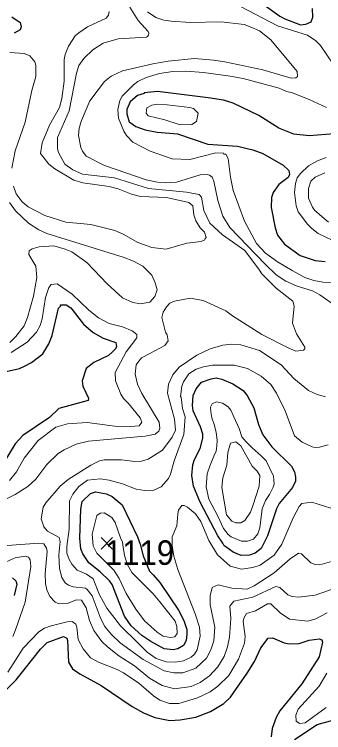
# Model space of a CAD drawing. Extents: x 423 to 448.8, y 7456.3 to 7484.
# Drawn here: x 424.902 to 425.913, y 7475.791 to 7478.138 of the extents above; entities that cross this region are included whole.
import ezdxf
from ezdxf.enums import TextEntityAlignment as Align

# ---------------------------------------------------------------- set-up
doc = ezdxf.new("R2010")
doc.units = 0
doc.header["$LTSCALE"] = 0.032
for name, color, linetype, lineweight in [('1', 7, 'Continuous', 25), ('2', 7, 'Continuous', 13), ('21', 7, 'Continuous', 25)]:
    doc.layers.add(name, color=color, linetype=linetype, lineweight=lineweight)
doc.layers.add('61', color=7, linetype='Continuous')

msp = doc.modelspace()

# ---------------------------------------------------------------- linework, layer by layer
at = {"layer": '1'}
for points in [[(425.6917, 7478.188), (425.769, 7478.1323), (425.7861, 7478.1231), (425.8371, 7478.1037), (425.8541, 7478.1053), (425.8719, 7478.1138), (425.8773, 7478.1285), (425.8758, 7478.1571)], [(424.8934, 7478.13), (424.9205, 7478.1107), (424.9244, 7478.0975), (424.9205, 7478.0867), (424.9012, 7478.0766)], [(425.9469, 7477.7471), (425.8649, 7477.7409), (425.8154, 7477.7463), (425.7659, 7477.7657), (425.701, 7477.8075), (425.6174, 7477.8477), (425.585, 7477.857), (425.5355, 7477.8655), (425.3699, 7477.8856), (425.3258, 7477.8817)], [(425.3258, 7477.8817), (425.3258, 7477.8794), (425.3042, 7477.8732), (425.2802, 7477.8523), (425.2693, 7477.8268), (425.2693, 7477.8129), (425.2771, 7477.7866), (425.2988, 7477.7711), (425.3289, 7477.7603), (425.3684, 7477.7526), (425.4349, 7477.7471), (425.5339, 7477.7139), (425.6314, 7477.7077), (425.6809, 7477.6953), (425.7133, 7477.6837), (425.7799, 7477.645), (425.7984, 7477.628), (425.8015, 7477.6149), (425.7961, 7477.6048), (425.7659, 7477.5824), (425.7474, 7477.5561), (425.742, 7477.5391), (425.7412, 7477.5066), (425.7536, 7477.4401), (425.7621, 7477.4161), (425.7845, 7477.3867), (425.8356, 7477.3504), (425.8851, 7477.3341), (425.9175, 7477.3302)], [(424.8656, 7476.969), (424.9182, 7476.9814), (424.9352, 7476.9884), (424.9584, 7477.0007), (424.9952, 7477.0286), (425.0149, 7477.0611), (425.025, 7477.0889), (425.0466, 7477.1779), (425.0543, 7477.1856), (425.0528, 7477.1887), (425.0714, 7477.1887), (425.0868, 7477.1787), (425.1278, 7477.1261), (425.1595, 7477.0982), (425.192, 7477.0804), (425.233, 7477.0657), (425.2353, 7477.0526)], [(425.2353, 7477.0526), (425.2322, 7477.0448), (425.2222, 7477.0348), (425.209, 7477.0232), (425.1611, 7477), (425.1363, 7476.9806), (425.1232, 7476.9404), (425.1255, 7476.9234), (425.144, 7476.8839), (425.1433, 7476.8762), (425.0474, 7476.8499), (425.0172, 7476.8205), (424.9298, 7476.7625), (424.905, 7476.7347), (424.8648, 7476.6682)], [(424.8958, 7476.2968), (424.9068, 7476.2875), (424.9097, 7476.2768), (424.9012, 7476.2397)], [(424.8687, 7475.9249), (424.9074, 7475.9635), (424.9878, 7476.0641), (425.0087, 7476.0858), (425.0621, 7476.1058), (425.0729, 7476.0997), (425.076, 7476.0919), (425.0783, 7476.0216), (425.0915, 7475.9999), (425.1154, 7475.9829), (425.1858, 7475.945), (425.2871, 7475.8769), (425.3243, 7475.856), (425.3607, 7475.8406), (425.4102, 7475.8305), (425.4442, 7475.8328), (425.4952, 7475.8421), (425.5432, 7475.8599), (425.5865, 7475.8869), (425.6082, 7475.9071), (425.663, 7475.9852), (425.6862, 7476.0239), (425.7071, 7476.068), (425.7311, 7476.0997), (425.745, 7476.1012), (425.783, 7476.0842), (425.8, 7476.0819), (425.8325, 7476.0827), (425.8649, 7476.0935), (425.8974, 7476.0974), (425.9067, 7476.095), (425.909, 7476.0865), (425.8974, 7476.0386), (425.8417, 7475.9504), (425.769, 7475.8622), (425.7574, 7475.8406), (425.7443, 7475.805)], [(425.8169, 7475.7686), (425.8912, 7475.8181), (425.9423, 7475.832), (425.9779, 7475.8367), (425.9949, 7475.8359), (426.0072, 7475.8228), (426.0088, 7475.7879)], [(425.7443, 7475.805), (425.7412, 7475.7779)]]:
    msp.add_lwpolyline(points, dxfattribs=at)
for points in [[(425.5934, 7476.3982), (425.588, 7476.4021), (425.5826, 7476.4098), (425.5672, 7476.4346), (425.5091, 7476.5444), (425.4875, 7476.597), (425.4813, 7476.6311), (425.4851, 7476.6666), (425.4906, 7476.6837), (425.5091, 7476.7192), (425.5176, 7476.7533), (425.5176, 7476.7664), (425.5099, 7476.7904), (425.4867, 7476.843), (425.4836, 7476.86), (425.4859, 7476.8924), (425.496, 7476.9141), (425.5138, 7476.9358), (425.5447, 7476.9474), (425.5618, 7476.9505), (425.5803, 7476.9458), (425.6159, 7476.9303), (425.6491, 7476.9095), (425.663, 7476.8925), (425.6847, 7476.8523), (425.6994, 7476.7981), (425.7133, 7476.7641), (425.7427, 7476.7254), (425.8077, 7476.662), (425.8178, 7476.6434), (425.8208, 7476.6264), (425.8208, 7476.6132), (425.8108, 7476.5924), (425.7675, 7476.5398), (425.7582, 7476.5228), (425.7288, 7476.4346), (425.7087, 7476.3928), (425.6886, 7476.3781), (425.67, 7476.3712), (425.643, 7476.3696), (425.6174, 7476.3812)], [(425.1162, 7476.4269), (425.1193, 7476.5212), (425.1232, 7476.5459), (425.1503, 7476.5722), (425.1672, 7476.5784), (425.2029, 7476.5715), (425.2214, 7476.5622), (425.2547, 7476.5351), (425.3042, 7476.4307), (425.3131, 7476.4075), (425.3227, 7476.3692), (425.3433, 7476.3192), (425.3559, 7476.3072), (425.3776, 7476.2822), (425.438, 7476.1917), (425.4557, 7476.1577), (425.465, 7476.1283), (425.465, 7476.1128), (425.4635, 7476.0927), (425.4542, 7476.0757), (425.4365, 7476.0656), (425.421, 7476.0618), (425.3916, 7476.0649), (425.3475, 7476.0888), (425.3189, 7476.1082), (425.284, 7476.1407), (425.2616, 7476.1716), (425.2214, 7476.2753), (425.2129, 7476.2876), (425.1827, 7476.317), (425.1456, 7476.3464), (425.1255, 7476.3758), (425.1193, 7476.3913)]]:
    msp.add_lwpolyline(points, close=True, dxfattribs=at)
at = {"layer": '2'}
for points in [[(425.2113, 7478.147), (425.2098, 7478.1347), (425.2021, 7478.1254), (425.141, 7478.0975), (425.1123, 7478.0774), (425.1007, 7478.0673), (425.0783, 7478.0341), (425.0675, 7478.0063), (425.0652, 7477.9908), (425.0644, 7477.9196), (425.0574, 7477.8624), (425.0489, 7477.833), (425.0164, 7477.7758), (424.9924, 7477.7185), (424.9878, 7477.6837), (425.0141, 7477.6489), (425.0342, 7477.6335), (425.0961, 7477.5963), (425.1255, 7477.5878), (425.2121, 7477.5754), (425.2415, 7477.5677), (425.2849, 7477.5499), (425.3142, 7477.5429), (425.3993, 7477.5391), (425.472, 7477.5228), (425.4852, 7477.512), (425.4883, 7477.4826), (425.4944, 7477.4633), (425.5091, 7477.4408), (425.523, 7477.4262), (425.5285, 7477.4092), (425.5254, 7477.4061), (425.5238, 7477.4014), (425.5122, 7477.396), (425.4658, 7477.3906), (425.3978, 7477.3712)], [(425.4643, 7477.5569), (425.3405, 7477.5692), (425.2292, 7477.6033), (425.1247, 7477.6156), (425.093, 7477.6304), (425.0667, 7477.6489), (425.0458, 7477.6861), (425.0427, 7477.6984), (425.0427, 7477.7356), (425.0814, 7477.8222), (425.1046, 7477.9459), (425.1131, 7477.9707), (425.1286, 7477.9939), (425.1588, 7478.0217), (425.192, 7478.0434), (425.2415, 7478.0573), (425.3336, 7478.0635), (425.3373, 7478.0658), (425.3405, 7478.0696), (425.3417, 7478.076), (425.339, 7478.0813), (425.3065, 7478.1176), (425.2794, 7478.1609)], [(425.9369, 7477.1956), (425.9005, 7477.2212), (425.8758, 7477.2343), (425.8263, 7477.2498), (425.7891, 7477.266), (425.7574, 7477.2869), (425.721, 7477.3217), (425.6058, 7477.4416), (425.5826, 7477.4788), (425.5664, 7477.5298), (425.5532, 7477.5932), (425.5478, 7477.6064), (425.54, 7477.6125), (425.5316, 7477.6149), (425.5092, 7477.6133), (425.4318, 7477.5901), (425.3947, 7477.587), (425.3699, 7477.5893), (425.3328, 7477.5971), (425.1967, 7477.6435), (425.1363, 7477.6744), (425.1247, 7477.6907), (425.1193, 7477.7031), (425.1116, 7477.7417), (425.1139, 7477.7665), (425.1208, 7477.7912), (425.1487, 7477.8554), (425.1967, 7477.9188), (425.2183, 7477.9359), (425.2555, 7477.9537), (425.3545, 7477.9761), (425.404, 7477.9854), (425.4906, 7477.9931), (425.5525, 7477.9884), (425.5896, 7477.9823), (425.7133, 7477.9567), (425.8061, 7477.9297), (425.8216, 7477.9305), (425.827, 7477.9343), (425.8262, 7477.9506), (425.7396, 7478.055), (425.7025, 7478.0836), (425.6778, 7478.0952), (425.653, 7478.1045), (425.5772, 7478.1137), (425.4767, 7478.1107), (425.4148, 7478.1153), (425.39, 7478.1192), (425.3637, 7478.1277), (425.3366, 7478.1455)], [(426.1256, 7478.1578), (426.1612, 7478.1161), (426.1704, 7478.0914), (426.1743, 7478.0542), (426.1727, 7478.0418), (426.1673, 7478.0156), (426.1557, 7477.9908), (426.1395, 7477.9413), (426.1256, 7477.9165), (426.1163, 7477.9073), (426.1031, 7477.8964), (426.08, 7477.8864), (426.0498, 7477.8825), (426.0258, 7477.8918), (425.9972, 7477.9142), (425.9639, 7477.9451), (425.902, 7478.0357), (425.8866, 7478.0511), (425.8603, 7478.0697), (425.7613, 7478.0998), (425.6429, 7478.1625)], [(424.8935, 7477.635), (424.9051, 7477.6922), (424.9368, 7477.7851), (424.9592, 7477.8887), (424.9723, 7477.9351), (424.9723, 7477.9707), (424.9692, 7477.9831), (424.9523, 7478.0024), (424.9337, 7478.0101), (424.8873, 7478.0132)], [(425.9222, 7477.833), (425.8649, 7477.8601), (425.8077, 7477.8825), (425.7914, 7477.8859), (425.7891, 7477.8871), (425.7675, 7477.8972), (425.6499, 7477.9281), (425.6066, 7477.9359), (425.52, 7477.9482), (425.4627, 7477.9521), (425.4194, 7477.9506), (425.3761, 7477.9451), (425.3328, 7477.9312), (425.305, 7477.9181), (425.291, 7477.908), (425.2539, 7477.8709), (425.2469, 7477.8562), (425.24, 7477.8268), (425.2423, 7477.799), (425.2593, 7477.7557), (425.2686, 7477.7417), (425.2895, 7477.7208), (425.3452, 7477.6914), (425.4179, 7477.6659), (425.4751, 7477.6636), (425.5602, 7477.6853), (425.5849, 7477.6845), (425.5865, 7477.6814), (425.5926, 7477.6806), (425.6004, 7477.6667), (425.6082, 7477.6056), (425.6174, 7477.5623), (425.6538, 7477.4618), (425.6932, 7477.389)], [(425.9206, 7477.6698), (425.8928, 7477.6597), (425.8634, 7477.6427), (425.8371, 7477.618), (425.8263, 7477.6033), (425.8208, 7477.5855), (425.817, 7477.5561), (425.8224, 7477.5128), (425.8293, 7477.4927), (425.8603, 7477.4525), (425.8734, 7477.4377), (425.8951, 7477.4215), (425.9407, 7477.3999)], [(425.916, 7477.6203), (425.8851, 7477.6056), (425.8703, 7477.5924), (425.8626, 7477.5685), (425.8634, 7477.5376), (425.8765, 7477.5082), (425.8835, 7477.4973), (425.9284, 7477.4594)], [(424.8316, 7476.5328), (424.9043, 7476.5691), (424.9461, 7476.5955), (424.9716, 7476.6194), (425.0079, 7476.6674), (425.045, 7476.703), (425.0652, 7476.7153), (425.1039, 7476.7339), (425.1441, 7476.744), (425.3297, 7476.7602), (425.3622, 7476.7664), (425.3738, 7476.7764), (425.3777, 7476.7857), (425.3753, 7476.8059), (425.3188, 7476.8987), (425.3042, 7476.9296), (425.2964, 7476.9621), (425.2995, 7476.993), (425.305, 7477.0008), (425.3173, 7477.0155), (425.3444, 7477.0301), (425.3931, 7477.0556), (425.4047, 7477.0711), (425.4016, 7477.0904), (425.3962, 7477.0998), (425.3838, 7477.1477), (425.3885, 7477.1647), (425.3993, 7477.1818), (425.4101, 7477.1941), (425.4256, 7477.2011), (425.4767, 7477.2104), (425.5184, 7477.2034), (425.5934, 7477.1694), (425.6143, 7477.1531), (425.7103, 7477.092), (425.7969, 7477.0479), (425.8216, 7477.0379), (425.8464, 7477.0409), (425.851, 7477.0448), (425.851, 7477.0503), (425.8239, 7477.0936), (425.8108, 7477.1291), (425.8162, 7477.1849), (425.8123, 7477.2011), (425.7574, 7477.2428), (425.711, 7477.29), (425.7033, 7477.3024), (425.6546, 7477.3666), (425.5819, 7477.4177), (425.5408, 7477.4555), (425.5215, 7477.4973), (425.513, 7477.5406), (425.5053, 7477.5491), (425.4643, 7477.5569)], [(425.3978, 7477.3712), (425.3514, 7477.3759), (425.305, 7477.3929), (425.2578, 7477.42), (425.2307, 7477.4316), (425.1518, 7477.4509), (425.0698, 7477.4587), (425.0018, 7477.4811), (424.9476, 7477.5089), (424.9275, 7477.5252), (424.9081, 7477.5515), (424.8989, 7477.5762)], [(424.8872, 7477.0657), (424.9066, 7477.085), (424.9337, 7477.1206), (424.9445, 7477.1477), (424.9646, 7477.2173), (424.9755, 7477.2777), (424.9716, 7477.3148), (424.9492, 7477.3535), (424.9507, 7477.3658), (424.96, 7477.372), (424.9832, 7477.3782), (425.0312, 7477.3813), (425.0683, 7477.3712), (425.0899, 7477.3619), (425.1386, 7477.3271), (425.2052, 7477.2575), (425.2555, 7477.2119), (425.2895, 7477.1964), (425.3142, 7477.1918), (425.3444, 7477.1972), (425.3614, 7477.2158), (425.3684, 7477.2375), (425.3622, 7477.2607), (425.3506, 7477.2854), (425.3212, 7477.3148), (425.291, 7477.3318), (425.257, 7477.3442), (425.008, 7477.4223), (424.9817, 7477.4339), (424.9484, 7477.4556), (424.9059, 7477.4957), (424.8865, 7477.5236)], [(425.6932, 7477.389), (425.7226, 7477.3581), (425.7621, 7477.3295), (425.8093, 7477.3008), (425.851, 7477.2784), (425.8804, 7477.2684), (425.9098, 7477.2629), (425.9933, 7477.2622)], [(424.8919, 7477.0332), (424.9437, 7477.0673), (424.9739, 7477.0998), (424.9863, 7477.1214), (424.9932, 7477.1431), (425.0033, 7477.2127), (425.0149, 7477.2452), (425.0226, 7477.2552), (425.042, 7477.2575), (425.0907, 7477.2235), (425.1448, 7477.1717), (425.1773, 7477.1462), (425.2113, 7477.1284), (425.2555, 7477.1168), (425.2864, 7477.1036), (425.3019, 7477.092), (425.3019, 7477.0812), (425.267, 7477.0348), (425.2315, 7476.9675), (425.2323, 7476.9404), (425.25, 7476.8971), (425.2585, 7476.8832), (425.2748, 7476.8662), (425.3134, 7476.8198), (425.3181, 7476.8051), (425.3096, 7476.7935), (425.2818, 7476.7911), (425.2307, 7476.7927), (425.1394, 7476.8043), (425.076, 7476.7997), (425.0373, 7476.7896), (424.9793, 7476.7455), (424.9344, 7476.6875), (424.9089, 7476.6434), (424.8857, 7476.6148)], [(425.9454, 7476.3526), (425.9005, 7476.3394), (425.8851, 7476.341), (425.8711, 7476.3464), (425.8402, 7476.3758), (425.8301, 7476.3773), (425.8031, 7476.3595), (425.7505, 7476.3139), (425.6855, 7476.2706), (425.6623, 7476.2598), (425.6128, 7476.2636), (425.5679, 7476.2737), (425.5486, 7476.2652), (425.5416, 7476.2381), (425.5416, 7476.2087), (425.5571, 7476.136), (425.554, 7476.0912), (425.5439, 7476.0618), (425.5293, 7476.0347), (425.4944, 7476.0015), (425.4519, 7475.9867), (425.4225, 7475.9867), (425.3916, 7475.9929), (425.3227, 7476.0308), (425.2477, 7476.085), (425.2183, 7476.1128), (425.1966, 7476.1391), (425.1819, 7476.1685), (425.1557, 7476.2381), (425.1394, 7476.259), (425.134, 7476.2636), (425.0946, 7476.2675), (425.0783, 7476.2729), (425.0675, 7476.2807), (425.0574, 7476.2985), (425.0497, 7476.3279), (425.0474, 7476.3727), (425.052, 7476.416), (425.0481, 7476.4292), (425.0102, 7476.45), (424.9979, 7476.4632), (424.9894, 7476.4903), (424.9963, 7476.5274), (425.0048, 7476.5421), (425.0512, 7476.5962), (425.0776, 7476.6179), (425.1518, 7476.665), (425.1797, 7476.679), (425.1951, 7476.6828), (425.2524, 7476.6821), (425.2957, 7476.6767), (425.3173, 7476.6782), (425.339, 7476.6852), (425.3861, 7476.7145), (425.4178, 7476.7564), (425.4287, 7476.7795), (425.4256, 7476.8151), (425.4024, 7476.9002), (425.4055, 7476.9296), (425.4194, 7476.9597), (425.4403, 7476.9853), (425.4983, 7477.0239), (425.5416, 7477.0448), (425.5834, 7477.0572), (425.6128, 7477.0603), (425.6422, 7477.058), (425.7033, 7477.0402), (425.7736, 7476.993), (425.8146, 7476.9481), (425.8626, 7476.9095), (425.8912, 7476.8955), (425.9191, 7476.8886)], [(425.9268, 7476.7316), (425.899, 7476.7238), (425.8851, 7476.7231), (425.875, 7476.7246), (425.8425, 7476.7401), (425.817, 7476.761), (425.7868, 7476.843), (425.759, 7476.9002), (425.7404, 7476.9281), (425.7087, 7476.9559), (425.6638, 7476.9806), (425.6205, 7476.9922), (425.5494, 7476.9922), (425.52, 7476.986), (425.496, 7476.9791), (425.472, 7476.9636), (425.455, 7476.9373), (425.4496, 7476.9234), (425.4449, 7476.8893), (425.4473, 7476.8871), (425.4511, 7476.8507), (425.4596, 7476.8229), (425.4558, 7476.7656), (425.424, 7476.679), (425.4124, 7476.6357), (425.4055, 7476.6218), (425.3815, 7476.5939), (425.3576, 7476.5839), (425.3282, 7476.5823), (425.3003, 7476.5862), (425.2555, 7476.604), (425.2121, 7476.6163), (425.1828, 7476.6202), (425.141, 7476.6156), (425.1123, 7476.5955)], [(425.1123, 7476.5955), (425.093, 7476.5707), (425.0822, 7476.5483), (425.0806, 7476.4563), (425.0729, 7476.399), (425.0729, 7476.3773), (425.0814, 7476.3573), (425.0892, 7476.3418), (425.107, 7476.3216), (425.1379, 7476.3093), (425.1595, 7476.2938), (425.1804, 7476.2412), (425.2044, 7476.1979), (425.2485, 7476.1407), (425.3049, 7476.0842), (425.3359, 7476.0541), (425.3652, 7476.0331), (425.3978, 7476.0223), (425.4272, 7476.0215), (425.455, 7476.0254), (425.4798, 7476.0378), (425.4906, 7476.0478), (425.4991, 7476.0618), (425.5091, 7476.1067), (425.5068, 7476.136), (425.4929, 7476.1794), (425.4364, 7476.3248), (425.4233, 7476.3681), (425.418, 7476.4012), (425.418, 7476.4313), (425.4323, 7476.4673), (425.4357, 7476.5058), (425.4388, 7476.5181), (425.4496, 7476.5336), (425.4566, 7476.5336), (425.4673, 7476.5274), (425.4937, 7476.5065), (425.5107, 7476.481), (425.5377, 7476.4191), (425.5656, 7476.3719), (425.6066, 7476.3348), (425.6437, 7476.3255), (425.6809, 7476.3309), (425.7056, 7476.3386), (425.7512, 7476.3712), (425.776, 7476.4068), (425.8131, 7476.4934), (425.8324, 7476.5305), (425.8417, 7476.5398), (425.8742, 7476.5444), (425.9361, 7476.5251)], [(425.6809, 7476.2342), (425.6189, 7476.2203), (425.6058, 7476.2041), (425.6089, 7476.1639), (425.6051, 7476.1036), (425.5989, 7476.0711), (425.5873, 7476.0401), (425.5664, 7476.0061), (425.5401, 7475.9767), (425.5092, 7475.955), (425.4798, 7475.9419), (425.4256, 7475.9349), (425.3854, 7475.9457), (425.3436, 7475.9697), (425.2941, 7476.0092), (425.2438, 7476.0424), (425.2059, 7476.0718), (425.1881, 7476.0896), (425.1619, 7476.1252), (425.1479, 7476.1577), (425.1363, 7476.1995), (425.1216, 7476.2242), (425.1039, 7476.225), (425.076, 7476.2134), (425.0482, 7476.2126), (425.035, 7476.2172), (425.018, 7476.2366), (425.0079, 7476.2582), (425.0041, 7476.2784), (425.0025, 7476.3108), (425.0087, 7476.3836), (425.0071, 7476.3944), (424.9979, 7476.4083), (424.9817, 7476.4098), (424.878, 7476.4029)], [(424.8053, 7476.3193), (424.9043, 7476.3626), (424.9368, 7476.3673), (424.9484, 7476.3642), (424.9538, 7476.3557), (424.9561, 7476.334), (424.9368, 7476.218), (424.9059, 7476.1268), (424.8965, 7476.1051)], [(425.9562, 7476.266), (425.8851, 7476.2404), (425.8309, 7476.2343), (425.8093, 7476.2366), (425.7953, 7476.242), (425.7698, 7476.2652), (425.7567, 7476.2683), (425.6809, 7476.2342)], [(424.8811, 7475.9891), (424.9306, 7476.0672), (424.9817, 7476.1205), (425.0002, 7476.1321), (425.0219, 7476.1399), (425.0745, 7476.1531), (425.0907, 7476.1546), (425.1023, 7476.1453), (425.1062, 7476.136), (425.1108, 7476.0958), (425.1263, 7476.0649), (425.151, 7476.0362), (425.1766, 7476.0215), (425.2384, 7475.9976), (425.2586, 7475.9867), (425.3088, 7475.9527), (425.3568, 7475.9117), (425.3777, 7475.8978), (425.4086, 7475.887), (425.4395, 7475.887), (425.4999, 7475.9055), (425.5416, 7475.9249), (425.5671, 7475.9434), (425.6027, 7475.9775), (425.6344, 7476.0309), (425.6538, 7476.0834), (425.6561, 7476.1051), (425.6499, 7476.1546), (425.6514, 7476.1654), (425.6607, 7476.1801), (425.6901, 7476.1894), (425.7288, 7476.2126), (425.7404, 7476.2126), (425.7705, 7476.1824), (425.8007, 7476.1615), (425.861, 7476.1554), (425.8866, 7476.1631), (425.9237, 7476.1832)], [(425.9229, 7475.986), (425.8982, 7475.9434), (425.8294, 7475.8676), (425.8216, 7475.8483), (425.8224, 7475.829), (425.834, 7475.8212), (425.8518, 7475.8235), (425.9206, 7475.873)]]:
    msp.add_lwpolyline(points, dxfattribs=at)
for points in [[(425.3931, 7477.7935), (425.4442, 7477.7773), (425.4813, 7477.7781), (425.4975, 7477.7874), (425.503, 7477.8152), (425.4875, 7477.8299), (425.4751, 7477.8338), (425.4009, 7477.8423), (425.3698, 7477.8441), (425.3514, 7477.8415), (425.3351, 7477.8322), (425.3328, 7477.8145), (425.3389, 7477.8067)], [(425.7118, 7476.5228), (425.7041, 7476.4609), (425.6979, 7476.4408), (425.6832, 7476.423), (425.6638, 7476.4168), (425.6437, 7476.4168), (425.6105, 7476.4307), (425.6004, 7476.4384), (425.5849, 7476.4578), (425.5671, 7476.498), (425.537, 7476.5537), (425.5285, 7476.5939), (425.5323, 7476.6372), (425.5418, 7476.6647), (425.5539, 7476.6944), (425.5611, 7476.7107), (425.5636, 7476.7283), (425.5648, 7476.7458), (425.5611, 7476.7725), (425.5551, 7476.7979), (425.5472, 7476.8197), (425.5442, 7476.8397), (425.543, 7476.8542), (425.5485, 7476.8651), (425.5624, 7476.8723), (425.5817, 7476.8681), (425.6005, 7476.8554), (425.6089, 7476.8445), (425.6186, 7476.8228), (425.6368, 7476.7846), (425.6452, 7476.758), (425.6579, 7476.7429), (425.6791, 7476.7217), (425.7081, 7476.6951), (425.7244, 7476.6793), (425.7484, 7476.6291), (425.7508, 7476.6025), (425.7472, 7476.5928), (425.7357, 7476.5698), (425.723, 7476.5498)], [(425.7013, 7476.5962), (425.7041, 7476.631), (425.6955, 7476.645), (425.6785, 7476.662), (425.6422, 7476.7285), (425.6252, 7476.7416), (425.6081, 7476.737), (425.5996, 7476.7069), (425.5958, 7476.6651), (425.5834, 7476.6233), (425.5803, 7476.5924), (425.595, 7476.5027), (425.6128, 7476.4825), (425.6252, 7476.4771), (425.6414, 7476.4763), (425.6553, 7476.4841), (425.6731, 7476.5119), (425.6816, 7476.5321)], [(425.3769, 7476.2188), (425.3552, 7476.2451), (425.2856, 7476.3147), (425.2709, 7476.3418), (425.2615, 7476.3699), (425.2571, 7476.3972), (425.2549, 7476.4141), (425.2488, 7476.4273), (425.2315, 7476.4779), (425.2206, 7476.4941), (425.2121, 7476.4996), (425.1951, 7476.5096), (425.182, 7476.508), (425.1711, 7476.5003), (425.1564, 7476.4392), (425.1595, 7476.4021), (425.1719, 7476.3774), (425.2268, 7476.3224), (425.2446, 7476.2954), (425.267, 7476.2458), (425.2987, 7476.1948), (425.3274, 7476.1569), (425.3683, 7476.1198), (425.3885, 7476.1066), (425.4117, 7476.102), (425.4264, 7476.1043), (425.4334, 7476.1151), (425.4326, 7476.1376), (425.4272, 7476.1553)]]:
    msp.add_lwpolyline(points, close=True, dxfattribs=at)
at = {"layer": '21'}
for p, q in [((425.1856, 7476.4283), (425.2231, 7476.3908)), ((425.2231, 7476.4283), (425.1856, 7476.3908))]:
    msp.add_line(p, q, dxfattribs=at)

# ---------------------------------------------------------------- texts
at = {"layer": '61', "width": 0.95}
msp.add_text('1119', height=0.08, dxfattribs=at).set_placement((425.3108, 7476.3395), align=Align.CENTER)

doc.saveas('drawing.dxf')
